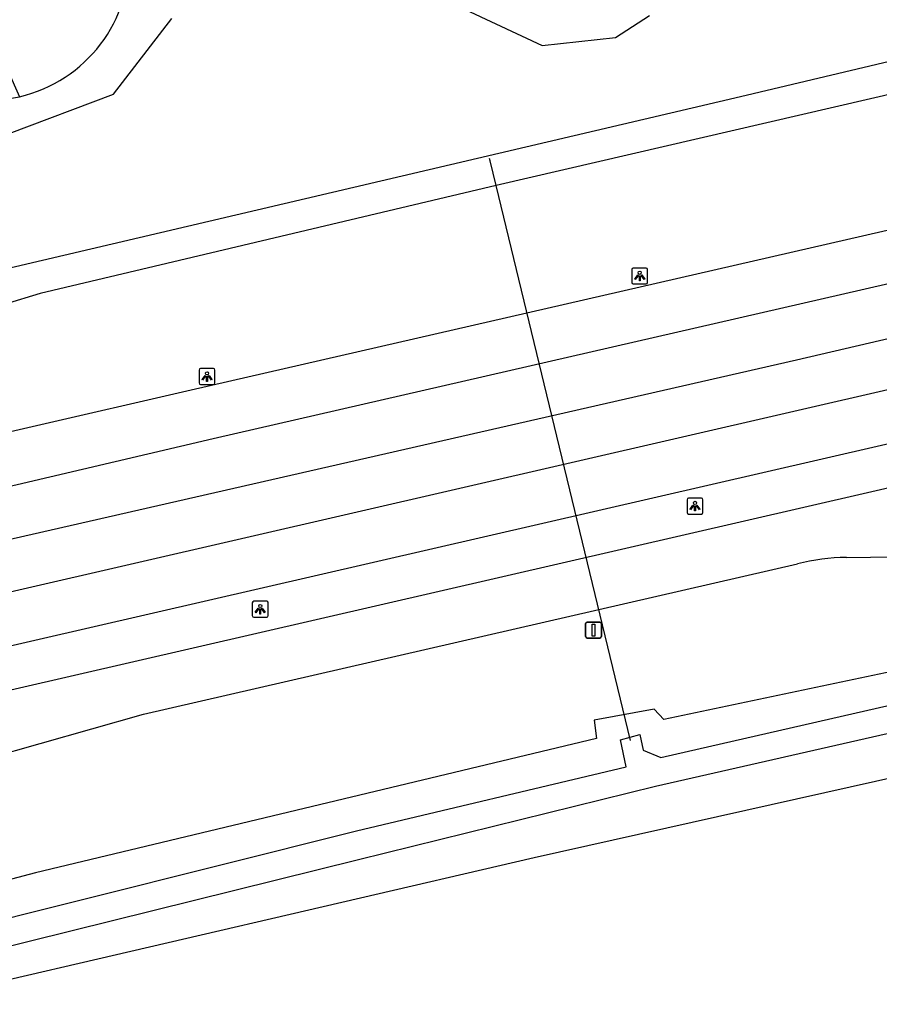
# Model space of a CAD drawing. Extents: x 156414 to 157775, y 382335 to 383765.
# Drawn here: x 157411.9 to 157465.7, y 383062.8 to 383123.7 of the extents above; entities that cross this region are included whole.
import ezdxf

# ---------------------------------------------------------------- set-up
doc = ezdxf.new("R2010")
doc.units = 0
for name, color, linetype in [('IMGEO_Berm_groen', 7, 'Continuous'), ('IMGEO_Duiker', 7, 'Continuous'), ('IMGEO_Grasland_overig', 7, 'Continuous'), ('IMGEO_Groenvoorziening', 7, 'Continuous'), ('IMGEO_Lichtpunt', 7, 'Continuous'), ('IMGEO_Rijbaan_regionaal_gesloten', 7, 'Continuous'), ('IMGEO_Verkeersbordpaal', 7, 'Continuous'), ('IMGEO_Waterloop', 7, 'Continuous')]:
    doc.layers.add(name, color=color, linetype=linetype)

msp = doc.modelspace()

# ---------------------------------------------------------------- linework, layer by layer
at = {"layer": 'IMGEO_Berm_groen'}
for points in [[(157527.262, 383132.917), (157503.281, 383127.581), (157441.735, 383113.301), (157413.212, 383106.535), (157408.809, 383105.2)], [(157533.654, 383097.879), (157511.984, 383092.881), (157485.918, 383087.378), (157471.256, 383083.883), (157452.239, 383079.868), (157451.629, 383080.509), (157447.866, 383079.831), (157448.023, 383078.675), (157412.908, 383070.274), (157404.351, 383068.014)], [(157407.981, 383062.834), (157444.123, 383071.228), (157473.781, 383077.858), (157495.957, 383083.276)]]:
    msp.add_lwpolyline(points, dxfattribs=at)
at = {"layer": 'IMGEO_Duiker'}
msp.add_lwpolyline([(157450.146, 383078.552), (157441.735, 383113.301), (157441.363, 383114.839), (157441.327, 383114.988)], dxfattribs=at)
at = {"layer": 'IMGEO_Grasland_overig'}
msp.add_lwpolyline([(157394.589, 383157.916), (157411.907, 383118.862)], dxfattribs=at)
msp.add_arc((157409.86, 383127.702), 9.074, 276.75563, 283.04012, dxfattribs=at)
at = {"layer": 'IMGEO_Groenvoorziening'}
msp.add_arc((157409.89, 383127.545), 8.915, 283.07976, 2.29936, dxfattribs=at)
at = {"layer": 'IMGEO_Lichtpunt'}
for p, q in [((157450.225, 383108.039), (157450.225, 383107.232)), ((157450.225, 383108.039), (157450.225, 383107.232)), ((157451.127, 383108.134), (157450.319, 383108.134)), ((157451.127, 383108.134), (157450.319, 383108.134)), ((157451.221, 383107.232), (157451.221, 383108.039)), ((157451.221, 383107.232), (157451.221, 383108.039)), ((157450.319, 383107.138), (157451.127, 383107.138)), ((157450.319, 383107.138), (157451.127, 383107.138)), ((157423.146, 383101.745), (157423.146, 383100.938)), ((157423.146, 383101.745), (157423.146, 383100.938)), ((157424.048, 383101.84), (157423.24, 383101.84)), ((157424.048, 383101.84), (157423.24, 383101.84)), ((157424.142, 383100.938), (157424.142, 383101.745)), ((157424.142, 383100.938), (157424.142, 383101.745)), ((157423.24, 383100.844), (157424.048, 383100.844)), ((157423.24, 383100.844), (157424.048, 383100.844)), ((157453.685, 383093.63), (157453.685, 383092.823)), ((157453.685, 383093.63), (157453.685, 383092.823)), ((157454.587, 383093.725), (157453.779, 383093.725)), ((157454.587, 383093.725), (157453.779, 383093.725)), ((157454.681, 383092.823), (157454.681, 383093.63)), ((157454.681, 383092.823), (157454.681, 383093.63)), ((157453.779, 383092.729), (157454.587, 383092.729)), ((157453.779, 383092.729), (157454.587, 383092.729)), ((157427.381, 383087.272), (157426.573, 383087.272)), ((157427.381, 383087.272), (157426.573, 383087.272)), ((157426.479, 383087.177), (157426.479, 383086.37)), ((157426.479, 383087.177), (157426.479, 383086.37)), ((157427.475, 383086.37), (157427.475, 383087.177)), ((157427.475, 383086.37), (157427.475, 383087.177)), ((157426.573, 383086.276), (157427.381, 383086.276)), ((157426.573, 383086.276), (157427.381, 383086.276))]:
    msp.add_line(p, q, dxfattribs=at)
for points in [[(157450.599, 383107.703), (157450.638, 383107.675), (157450.45, 383107.413), (157450.412, 383107.44), (157450.599, 383107.703)], [(157450.701, 383107.655), (157450.748, 383107.655), (157450.748, 383107.333), (157450.701, 383107.333), (157450.701, 383107.655)], [(157450.811, 383107.675), (157450.849, 383107.702), (157451.036, 383107.44), (157450.997, 383107.412), (157450.811, 383107.675)], [(157423.52, 383101.409), (157423.559, 383101.381), (157423.371, 383101.119), (157423.333, 383101.146), (157423.52, 383101.409)], [(157423.622, 383101.361), (157423.669, 383101.361), (157423.669, 383101.039), (157423.622, 383101.039), (157423.622, 383101.361)], [(157423.732, 383101.381), (157423.77, 383101.408), (157423.957, 383101.146), (157423.918, 383101.118), (157423.732, 383101.381)], [(157454.059, 383093.294), (157454.098, 383093.266), (157453.91, 383093.004), (157453.872, 383093.031), (157454.059, 383093.294)], [(157454.161, 383093.246), (157454.208, 383093.246), (157454.208, 383092.924), (157454.161, 383092.924), (157454.161, 383093.246)], [(157454.271, 383093.266), (157454.309, 383093.293), (157454.496, 383093.031), (157454.457, 383093.003), (157454.271, 383093.266)], [(157426.853, 383086.841), (157426.892, 383086.813), (157426.704, 383086.551), (157426.666, 383086.578), (157426.853, 383086.841)], [(157426.955, 383086.793), (157427.002, 383086.793), (157427.002, 383086.471), (157426.955, 383086.471), (157426.955, 383086.793)], [(157427.065, 383086.813), (157427.103, 383086.84), (157427.29, 383086.578), (157427.251, 383086.55), (157427.065, 383086.813)]]:
    msp.add_lwpolyline(points, dxfattribs=at)
for centre in [(157450.724, 383107.837), (157423.645, 383101.543), (157454.184, 383093.428), (157426.978, 383086.975)]:
    msp.add_circle(centre, 0.0994, dxfattribs=at)
for centre, start, end in [((157450.319, 383108.039), 90, 180), ((157450.319, 383108.039), 90, 180), ((157451.127, 383108.039), 0, 90), ((157451.127, 383108.039), 0, 90), ((157450.319, 383107.232), 180, 270), ((157450.319, 383107.232), 180, 270), ((157451.127, 383107.232), 270, 0), ((157451.127, 383107.232), 270, 360), ((157423.24, 383101.745), 90, 180), ((157423.24, 383101.745), 90, 180), ((157424.048, 383101.745), 0, 90), ((157424.048, 383101.745), 0, 90), ((157423.24, 383100.938), 180, 270), ((157423.24, 383100.938), 180, 270), ((157424.048, 383100.938), 270, 0), ((157424.048, 383100.938), 270, 360), ((157453.779, 383093.63), 90, 180), ((157453.779, 383093.63), 90, 180), ((157454.587, 383093.63), 0, 90), ((157454.587, 383093.63), 0, 90), ((157453.779, 383092.823), 180, 270), ((157453.779, 383092.823), 180, 270), ((157454.587, 383092.823), 270, 0), ((157454.587, 383092.823), 270, 360), ((157426.573, 383087.177), 90, 180), ((157426.573, 383087.177), 90, 180), ((157427.381, 383087.177), 0, 90), ((157427.381, 383087.177), 0, 90), ((157426.573, 383086.37), 180, 270), ((157426.573, 383086.37), 180, 270), ((157427.381, 383086.37), 270, 0), ((157427.381, 383086.37), 270, 360)]:
    msp.add_arc(centre, 0.0946, start, end, dxfattribs=at)
at = {"layer": 'IMGEO_Rijbaan_regionaal_gesloten'}
for points in [[(157532.484, 383119.14), (157492.17, 383109.742), (157460.546, 383102.37), (157404.352, 383089.558)], [(157519.986, 383112.293), (157480.722, 383103.84), (157405.149, 383086.423)], [(157406.588, 383080.654), (157407.639, 383080.879), (157514.614, 383105.513), (157516.56, 383105.994), (157524.23, 383108.221), (157535.353, 383111.255)], [(157402.732, 383095.926), (157422.654, 383100.5), (157467.219, 383110.733)], [(157481.928, 383110.74), (157424.036, 383097.432), (157403.567, 383092.645)], [(157504.257, 383105.862), (157405.963, 383083.223)], [(157463.664, 383090.02), (157475.625, 383090.174)], [(157407.508, 383076.746), (157409.958, 383077.44), (157419.68, 383080.193), (157460.6, 383089.61)]]:
    msp.add_lwpolyline(points, dxfattribs=at)
msp.add_arc((157464.041, 383075.546), 14.479, 91.49368, 103.7495, dxfattribs=at)
at = {"layer": 'IMGEO_Verkeersbordpaal'}
for p, q in [((157447.339, 383085.068), (157447.339, 383085.868)), ((157447.339, 383085.868), (157447.339, 383085.068)), ((157447.439, 383085.968), (157448.229, 383085.968)), ((157448.229, 383085.968), (157447.439, 383085.968)), ((157448.329, 383085.868), (157448.329, 383085.068)), ((157448.329, 383085.068), (157448.329, 383085.868)), ((157448.229, 383084.968), (157447.439, 383084.968)), ((157447.439, 383084.968), (157448.229, 383084.968))]:
    msp.add_line(p, q, dxfattribs=at)
msp.add_lwpolyline([(157447.759, 383085.843), (157447.909, 383085.843), (157447.909, 383085.093), (157447.759, 383085.093), (157447.759, 383085.843)], dxfattribs=at)
for centre, start, end in [((157447.439, 383085.868), 90, 180), ((157447.439, 383085.868), 90, 180), ((157448.229, 383085.868), 0, 90), ((157448.229, 383085.868), 360, 90), ((157447.439, 383085.068), 180, 270), ((157447.439, 383085.068), 180, 270), ((157448.229, 383085.068), 270, 0), ((157448.229, 383085.068), 270, 0)]:
    msp.add_arc(centre, 0.1, start, end, dxfattribs=at)
at = {"layer": 'IMGEO_Waterloop'}
for points in [[(157511.391, 383131.769), (157457.039, 383118.86), (157407.272, 383107.183), (157402.049, 383106.376), (157397.166, 383107.778), (157393.981, 383108.924), (157388.461, 383112.916), (157384.13, 383119.54), (157382.686, 383126.079)], [(157391.975, 383130.304), (157397.41, 383123.425), (157400.553, 383117.48), (157405.478, 383115.952), (157411.253, 383116.546), (157417.792, 383119.009), (157421.444, 383123.765)], [(157438.514, 383124.954), (157444.629, 383122.066), (157449.215, 383122.576), (157451.338, 383123.935)], [(157449.519, 383078.597), (157450.735, 383078.918), (157450.931, 383077.953), (157452.039, 383077.488), (157482.064, 383084.351), (157529.21, 383094.967), (157534.25, 383096.218), (157534.608, 383095.11), (157532.034, 383094.074), (157483.923, 383082.993), (157451.718, 383075.666), (157433.131, 383071.09), (157407.359, 383064.692)], [(157407.342, 383066.461), (157433.006, 383072.895), (157449.877, 383076.899), (157449.519, 383078.597)]]:
    msp.add_lwpolyline(points, dxfattribs=at)

doc.saveas('drawing.dxf')
